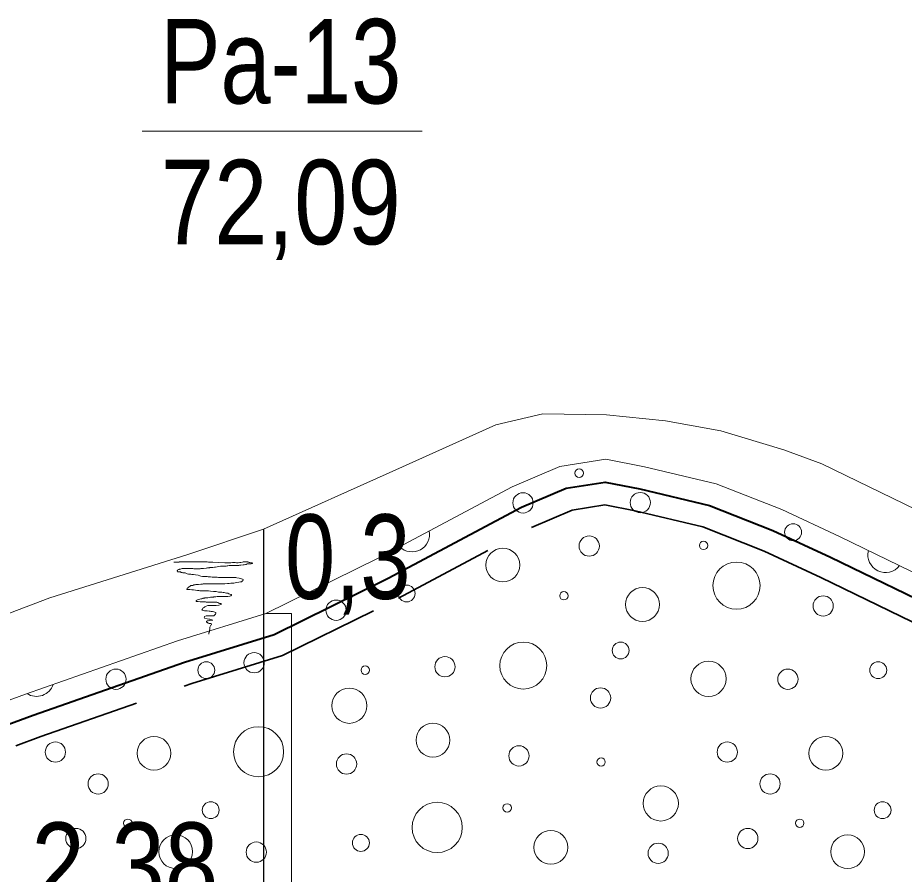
# Model space of a CAD drawing. Extents: x 640104 to 640970, y 6442278 to 6442689.
# Drawn here: x 640234.09 to 640265.58, y 6442429.39 to 6442459.8 of the extents above; entities that cross this region are included whole.
import ezdxf
from ezdxf.enums import TextEntityAlignment as Align

# ---------------------------------------------------------------- set-up
doc = ezdxf.new("R2010")
doc.units = 0
doc.header["$LTSCALE"] = 1.2
doc.linetypes.add('MEDIUM_DASHED', pattern=[4.5, 3, -1.5])
for name, color, linetype, lineweight in [('31', 7, 'Continuous', 13), ('32', 7, 'Continuous', 25), ('33', 7, 'Continuous', 13), ('35', 7, 'Continuous', 35), ('40', 7, 'Continuous', 13), ('41', 7, 'Continuous', 13)]:
    doc.layers.add(name, color=color, linetype=linetype, lineweight=lineweight)

msp = doc.modelspace()

# ---------------------------------------------------------------- linework, layer by layer
at = {"layer": '31'}
for points in [[(640215.19, 6442437.93), (640220.03, 6442435.94), (640221.72, 6442435.59), (640224.37, 6442435.54), (640226.96, 6442435.97), (640231.61, 6442437.83), (640235.23, 6442439.21), (640240.13, 6442440.74), (640242.82, 6442441.65), (640247.52, 6442443.75), (640251.08, 6442445.35), (640252.75, 6442445.74), (640255.01, 6442445.7), (640257.1, 6442445.49), (640259.07, 6442445.14), (640261.31, 6442444.46), (640262.65, 6442443.97), (640266.43, 6442442.13)], [(640214.53, 6442435.46), (640218.51, 6442433.89), (640220.79, 6442433.11), (640224.12, 6442432.98), (640225.94, 6442433.04), (640228.49, 6442433.63), (640234.37, 6442435.79), (640239.77, 6442437.68), (640242.91, 6442438.65), (640246.89, 6442440.61), (640251.65, 6442443.15), (640253.35, 6442443.87), (640254.98, 6442444.13), (640256.36, 6442443.86), (640258.9, 6442443.26), (640261.24, 6442442.34), (640263.31, 6442441.37), (640267.52, 6442439.33)]]:
    msp.add_lwpolyline(points, dxfattribs=at)
at = {"layer": '32', "lineweight": 13}
msp.add_line((640238.51, 6442455.78), (640248.46, 6442455.78), dxfattribs=at)
at = {"layer": '32'}
msp.add_line((640242.82, 6442441.65), (640242.82, 6442376.65), dxfattribs=at)
at = {"layer": '33'}
msp.add_lwpolyline([(640243.82, 6442413.65), (640243.82, 6442438.65), (640242.91, 6442438.65), (640242.91, 6442438.65), (640242.82, 6442438.62), (640242.82, 6442413.66), (640242.82, 6442413.65)], close=True, dxfattribs=at)
at = {"layer": '35', "lineweight": 40}
msp.add_lwpolyline([(640214.21, 6442434.72), (640218.23, 6442433.14), (640220.64, 6442432.31), (640224.12, 6442432.18), (640226.05, 6442432.25), (640228.72, 6442432.86), (640234.64, 6442435.04), (640240.02, 6442436.92), (640243.2, 6442437.91), (640247.25, 6442439.9), (640251.99, 6442442.43), (640253.57, 6442443.1), (640254.96, 6442443.32), (640256.19, 6442443.08), (640258.67, 6442442.49), (640260.92, 6442441.6), (640262.96, 6442440.65), (640267.17, 6442438.61)], dxfattribs=at)
at = {"layer": '35', "linetype": 'MEDIUM_DASHED'}
msp.add_lwpolyline([(640213.89, 6442433.99), (640217.95, 6442432.39), (640220.49, 6442431.52), (640224.12, 6442431.38), (640226.16, 6442431.45), (640228.95, 6442432.09), (640234.91, 6442434.28), (640240.27, 6442436.16), (640243.5, 6442437.16), (640247.62, 6442439.19), (640252.34, 6442441.71), (640253.79, 6442442.32), (640254.95, 6442442.51), (640256.02, 6442442.3), (640258.43, 6442441.73), (640260.61, 6442440.87), (640262.62, 6442439.93), (640266.83, 6442437.89)], dxfattribs=at)
at = {"layer": '40'}
for points in [[(640239.63, 6442440.47), (640239.67, 6442440.47), (640239.74, 6442440.47), (640239.82, 6442440.47), (640239.83, 6442440.48), (640239.9, 6442440.48), (640240.01, 6442440.48), (640240.22, 6442440.48), (640240.34, 6442440.48), (640240.37, 6442440.48), (640240.39, 6442440.48), (640240.44, 6442440.48), (640240.5, 6442440.48), (640240.57, 6442440.48), (640240.62, 6442440.48), (640240.66, 6442440.48), (640240.72, 6442440.48), (640240.77, 6442440.48), (640240.82, 6442440.48), (640240.87, 6442440.47), (640240.9, 6442440.47), (640240.95, 6442440.47), (640241.02, 6442440.47), (640241.24, 6442440.46), (640241.45, 6442440.45), (640241.51, 6442440.45), (640241.55, 6442440.45), (640241.58, 6442440.45), (640241.61, 6442440.45), (640241.66, 6442440.45), (640241.72, 6442440.46), (640241.75, 6442440.46), (640241.78, 6442440.46), (640241.79, 6442440.46), (640241.82, 6442440.46), (640241.86, 6442440.45), (640241.89, 6442440.45), (640241.92, 6442440.45), (640241.98, 6442440.46), (640242.02, 6442440.46), (640242.07, 6442440.47), (640242.1, 6442440.48), (640242.14, 6442440.48), (640242.17, 6442440.49), (640242.2, 6442440.49), (640242.23, 6442440.49), (640242.26, 6442440.48), (640242.28, 6442440.47), (640242.31, 6442440.46), (640242.34, 6442440.46)], [(640242.34, 6442440.46), (640242.37, 6442440.45), (640242.39, 6442440.45), (640242.42, 6442440.45), (640242.44, 6442440.44), (640242.42, 6442440.43), (640242.43, 6442440.44), (640242.41, 6442440.43), (640242.38, 6442440.42), (640242.34, 6442440.41), (640242.31, 6442440.41), (640242.28, 6442440.41), (640242.26, 6442440.41), (640242.23, 6442440.41), (640242.22, 6442440.39), (640242.18, 6442440.39), (640242.13, 6442440.38), (640242.1, 6442440.38), (640242.02, 6442440.37), (640241.99, 6442440.37), (640241.97, 6442440.37), (640241.94, 6442440.36), (640241.9, 6442440.36), (640241.88, 6442440.36), (640241.84, 6442440.35), (640241.82, 6442440.35), (640241.74, 6442440.35), (640241.7, 6442440.35), (640241.66, 6442440.35), (640241.6, 6442440.35), (640241.56, 6442440.34), (640241.53, 6442440.34), (640241.49, 6442440.33), (640241.45, 6442440.33), (640241.34, 6442440.33), (640241.31, 6442440.33), (640241.29, 6442440.33), (640241.24, 6442440.32), (640241.18, 6442440.31), (640241.12, 6442440.3), (640241.08, 6442440.3), (640241.02, 6442440.29), (640240.98, 6442440.29), (640240.95, 6442440.28), (640240.91, 6442440.28), (640240.9, 6442440.27), (640240.87, 6442440.27), (640240.83, 6442440.27), (640240.8, 6442440.26), (640240.78, 6442440.26), (640240.69, 6442440.25), (640240.66, 6442440.25)], [(640240.66, 6442440.25), (640240.63, 6442440.25), (640240.59, 6442440.25), (640240.57, 6442440.24), (640240.54, 6442440.24), (640240.52, 6442440.24), (640240.49, 6442440.24), (640240.46, 6442440.24), (640240.42, 6442440.24), (640240.38, 6442440.24), (640240.35, 6442440.24), (640240.31, 6442440.25), (640240.29, 6442440.25), (640240.26, 6442440.25), (640240.24, 6442440.25), (640240.21, 6442440.25), (640240.18, 6442440.25), (640240.13, 6442440.25), (640240.1, 6442440.25), (640240.08, 6442440.25), (640240.04, 6442440.25), (640240.02, 6442440.25), (640239.98, 6442440.25), (640239.96, 6442440.25), (640239.93, 6442440.25), (640239.9, 6442440.24), (640239.87, 6442440.22), (640239.84, 6442440.22), (640239.82, 6442440.21), (640239.8, 6442440.21), (640239.78, 6442440.2), (640239.77, 6442440.18), (640239.76, 6442440.16), (640239.77, 6442440.13), (640239.83, 6442440.13), (640239.87, 6442440.13), (640239.9, 6442440.11), (640239.93, 6442440.11), (640239.95, 6442440.1), (640239.97, 6442440.09), (640240.01, 6442440.09), (640240.04, 6442440.09), (640240.06, 6442440.08), (640240.11, 6442440.06), (640240.16, 6442440.05), (640240.21, 6442440.05), (640240.24, 6442440.05), (640240.27, 6442440.04), (640240.33, 6442440.03), (640240.4, 6442440.02)], [(640240.4, 6442440.02), (640240.5, 6442440.01), (640240.56, 6442439.99), (640240.6, 6442439.98), (640240.66, 6442439.97), (640240.73, 6442439.97), (640240.78, 6442439.97), (640240.82, 6442439.97), (640240.85, 6442439.95), (640240.9, 6442439.95), (640240.94, 6442439.95), (640241, 6442439.94), (640241.06, 6442439.94), (640241.1, 6442439.94), (640241.17, 6442439.94), (640241.22, 6442439.93), (640241.26, 6442439.93), (640241.29, 6442439.93), (640241.34, 6442439.93), (640241.38, 6442439.93), (640241.44, 6442439.93), (640241.5, 6442439.93), (640241.56, 6442439.93), (640241.6, 6442439.93), (640241.66, 6442439.93), (640241.68, 6442439.93), (640241.72, 6442439.93), (640241.76, 6442439.93), (640241.8, 6442439.93), (640241.84, 6442439.93), (640241.87, 6442439.92), (640241.96, 6442439.91), (640242, 6442439.89), (640242.04, 6442439.88), (640242.07, 6442439.87), (640242.1, 6442439.86), (640242.1, 6442439.84), (640242.09, 6442439.81), (640242.07, 6442439.81), (640242.06, 6442439.8), (640242.04, 6442439.78), (640242.01, 6442439.77), (640241.95, 6442439.76), (640241.86, 6442439.75), (640241.77, 6442439.73), (640241.72, 6442439.73), (640241.66, 6442439.73), (640241.6, 6442439.72), (640241.54, 6442439.72), (640241.45, 6442439.71), (640241.32, 6442439.71), (640241.21, 6442439.71)], [(640241.21, 6442439.71), (640241.15, 6442439.71), (640241.1, 6442439.71), (640241.05, 6442439.71), (640241.01, 6442439.71), (640240.97, 6442439.71), (640240.91, 6442439.71), (640240.86, 6442439.7), (640240.74, 6442439.7), (640240.68, 6442439.7), (640240.65, 6442439.69), (640240.59, 6442439.69), (640240.51, 6442439.68), (640240.42, 6442439.68), (640240.39, 6442439.67), (640240.35, 6442439.67), (640240.34, 6442439.66), (640240.31, 6442439.65), (640240.29, 6442439.65), (640240.26, 6442439.65), (640240.24, 6442439.64), (640240.22, 6442439.62), (640240.18, 6442439.6), (640240.16, 6442439.58), (640240.15, 6442439.57), (640240.13, 6442439.56), (640240.12, 6442439.54), (640240.1, 6442439.53), (640240.1, 6442439.51), (640240.11, 6442439.5), (640240.14, 6442439.5), (640240.18, 6442439.5), (640240.21, 6442439.5), (640240.28, 6442439.49), (640240.34, 6442439.49), (640240.4, 6442439.48), (640240.48, 6442439.47), (640240.52, 6442439.47), (640240.56, 6442439.45), (640240.6, 6442439.45), (640240.71, 6442439.45), (640240.8, 6442439.45), (640240.87, 6442439.45), (640240.94, 6442439.44), (640241.04, 6442439.43), (640241.14, 6442439.43), (640241.22, 6442439.41), (640241.27, 6442439.41), (640241.34, 6442439.41), (640241.39, 6442439.4)], [(640241.39, 6442439.4), (640241.42, 6442439.4), (640241.46, 6442439.39), (640241.51, 6442439.37), (640241.56, 6442439.37), (640241.59, 6442439.35), (640241.62, 6442439.34), (640241.66, 6442439.33), (640241.68, 6442439.33), (640241.69, 6442439.29), (640241.67, 6442439.29), (640241.66, 6442439.28), (640241.63, 6442439.27), (640241.55, 6442439.26), (640241.51, 6442439.26), (640241.49, 6442439.26), (640241.44, 6442439.26), (640241.38, 6442439.26), (640241.33, 6442439.25), (640241.3, 6442439.25), (640241.26, 6442439.25), (640241.18, 6442439.25), (640241.13, 6442439.24), (640241.1, 6442439.24), (640241.06, 6442439.24), (640241.04, 6442439.23), (640241, 6442439.23), (640240.94, 6442439.23), (640240.9, 6442439.22), (640240.84, 6442439.21), (640240.8, 6442439.21), (640240.78, 6442439.21), (640240.74, 6442439.21), (640240.72, 6442439.2), (640240.68, 6442439.2), (640240.67, 6442439.18), (640240.63, 6442439.17), (640240.62, 6442439.17), (640240.59, 6442439.17), (640240.56, 6442439.16), (640240.52, 6442439.15), (640240.48, 6442439.14), (640240.45, 6442439.13), (640240.43, 6442439.11), (640240.43, 6442439.08), (640240.46, 6442439.08), (640240.5, 6442439.08), (640240.57, 6442439.07), (640240.62, 6442439.07), (640240.66, 6442439.07), (640240.72, 6442439.06), (640240.76, 6442439.06)], [(640240.76, 6442439.06), (640240.78, 6442439.05), (640240.8, 6442439.05), (640240.84, 6442439.05), (640240.89, 6442439.05), (640240.91, 6442439.05), (640240.98, 6442439.05), (640241.04, 6442439.05), (640241.06, 6442439.05), (640241.1, 6442439.05), (640241.12, 6442439.05), (640241.16, 6442439.05), (640241.2, 6442439.04), (640241.23, 6442439.02), (640241.26, 6442439.01), (640241.3, 6442439.01), (640241.32, 6442439), (640241.32, 6442438.97), (640241.24, 6442438.95), (640241.14, 6442438.94), (640241.1, 6442438.94), (640241.02, 6442438.93), (640240.98, 6442438.93), (640240.94, 6442438.93), (640240.89, 6442438.93), (640240.84, 6442438.93), (640240.79, 6442438.91), (640240.74, 6442438.89), (640240.72, 6442438.87), (640240.69, 6442438.85), (640240.67, 6442438.84), (640240.66, 6442438.82), (640240.65, 6442438.8), (640240.63, 6442438.77), (640240.65, 6442438.77), (640240.68, 6442438.76), (640240.73, 6442438.74), (640240.82, 6442438.74), (640240.89, 6442438.73), (640240.93, 6442438.73), (640240.96, 6442438.72), (640241.01, 6442438.72), (640241.06, 6442438.71), (640241.13, 6442438.69), (640241.13, 6442438.65), (640241.12, 6442438.63), (640241.11, 6442438.61), (640241.06, 6442438.57), (640241.04, 6442438.57), (640241, 6442438.57), (640240.94, 6442438.57), (640240.89, 6442438.57), (640240.84, 6442438.57), (640240.78, 6442438.57), (640240.73, 6442438.55), (640240.72, 6442438.53), (640240.71, 6442438.51), (640240.72, 6442438.49), (640240.74, 6442438.49), (640240.82, 6442438.46), (640240.88, 6442438.45), (640240.91, 6442438.45), (640240.95, 6442438.44), (640240.99, 6442438.43), (640241.02, 6442438.41), (640241, 6442438.41), (640240.96, 6442438.41), (640240.91, 6442438.4), (640240.85, 6442438.39), (640240.82, 6442438.39), (640240.8, 6442438.38), (640240.8, 6442438.35), (640240.82, 6442438.33), (640240.83, 6442438.33), (640240.86, 6442438.31), (640240.89, 6442438.3), (640240.93, 6442438.29), (640240.96, 6442438.29), (640240.97, 6442438.25), (640240.95, 6442438.24), (640240.94, 6442438.21), (640240.93, 6442438.19), (640240.91, 6442438.17), (640240.91, 6442438.14), (640240.91, 6442438.11), (640240.91, 6442438.09), (640240.9, 6442438.06), (640240.9, 6442438.03), (640240.9, 6442438.01), (640240.89, 6442437.98), (640240.88, 6442437.96), (640240.88, 6442437.93), (640240.88, 6442437.92), (640240.88, 6442437.94)]]:
    msp.add_lwpolyline(points, dxfattribs=at)
at = {"layer": '41'}
for centre, radius in [((640254.036, 6442443.635), 0.15), ((640252.04, 6442442.578), 0.36), ((640256.207, 6442442.588), 0.36), ((640261.635, 6442441.535), 0.3), ((640254.393, 6442441.047), 0.36), ((640258.455, 6442441.07), 0.15), ((640251.324, 6442440.371), 0.6), ((640259.625, 6442439.641), 0.838), ((640247.907, 6442439.36), 0.3), ((640253.493, 6442439.282), 0.15), ((640256.286, 6442438.97), 0.6), ((640245.399, 6442438.767), 0.36), ((640262.704, 6442438.919), 0.36), ((640252.051, 6442436.8), 0.834), ((640255.509, 6442437.338), 0.3), ((640242.488, 6442436.904), 0.36), ((640240.79, 6442436.639), 0.3), ((640249.268, 6442436.761), 0.36), ((640258.631, 6442436.332), 0.624), ((640264.659, 6442436.639), 0.3), ((640237.581, 6442436.317), 0.36), ((640246.437, 6442436.639), 0.15), ((640261.45, 6442436.317), 0.36), ((640245.868, 6442435.375), 0.624), ((640254.796, 6442435.652), 0.36), ((640242.648, 6442433.743), 0.889), ((640248.84, 6442434.155), 0.6), ((640235.428, 6442433.731), 0.36), ((640238.93, 6442433.687), 0.6), ((640259.297, 6442433.731), 0.36), ((640262.799, 6442433.687), 0.6), ((640245.773, 6442433.307), 0.36), ((640251.897, 6442433.594), 0.36), ((640254.813, 6442433.378), 0.15), ((640236.947, 6442432.599), 0.36), ((640260.816, 6442432.599), 0.36), ((640256.935, 6442431.907), 0.624), ((640240.946, 6442431.668), 0.3), ((640248.991, 6442431.053), 0.893), ((640251.477, 6442431.746), 0.15), ((640264.815, 6442431.668), 0.3), ((640238, 6442431.203), 0.15), ((640261.869, 6442431.203), 0.15), ((640236.155, 6442430.662), 0.36), ((640253.028, 6442430.348), 0.6), ((640260.024, 6442430.662), 0.36), ((640239.704, 6442430.192), 0.6), ((640242.566, 6442430.178), 0.36), ((640246.281, 6442430.504), 0.3), ((640263.573, 6442430.192), 0.6), ((640256.842, 6442430.136), 0.36)]:
    msp.add_circle(centre, radius, dxfattribs=at)
for centre, start, end in [((640248.099, 6442441.464), 225.0291, 11.1974), ((640264.917, 6442440.728), 165.5774, 322.7166), ((640234.762, 6442436.332), 236.9764, 341.5074)]:
    msp.add_arc(centre, 0.624, start, end, dxfattribs=at)

# ---------------------------------------------------------------- texts
at = {"layer": '32'}
for s, width, p in [('Pa-13', 0.8, (640243.435, 6442456.76)), ('72,09', 0.85, (640243.435, 6442451.76)), ('0,3', 0.8, (640245.815, 6442439.17))]:
    msp.add_text(s, height=3, dxfattribs=dict(at, width=width)).set_placement(p, align=Align.CENTER)
at = {"layer": '33', "width": 0.85}
msp.add_text('2,38', height=3, dxfattribs=at).set_placement((640237.895, 6442428.23), align=Align.CENTER)

doc.saveas('drawing.dxf')
